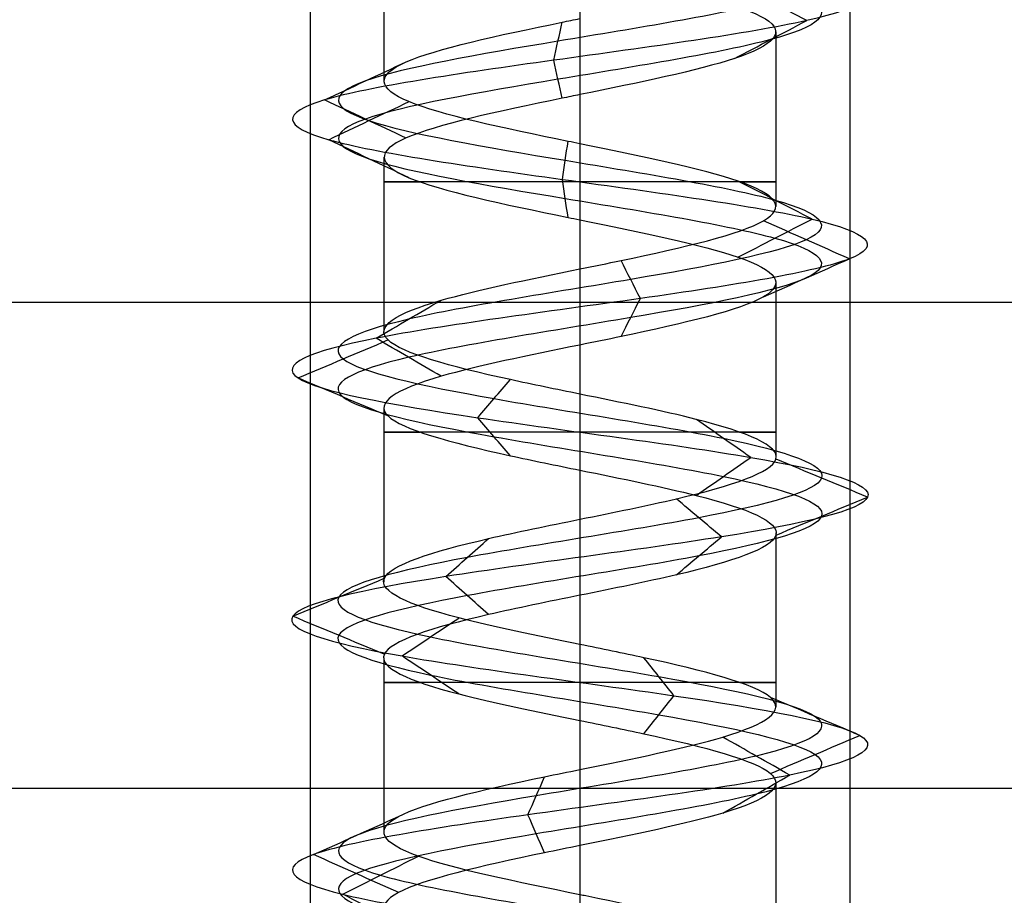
# Model space of a CAD drawing. Header units: millimetres. Extents: x -646 to 654, y -203 to 198.
# Tile 589 of 656: x 462.43 to 471.55, y 124.35 to 132.46. Entities that reach past the tile are written whole.
import ezdxf

# ---------------------------------------------------------------- set-up
doc = ezdxf.new("R2010")
doc.units = ezdxf.units.MM
doc.layers.add('Default', color=7, linetype='Continuous', true_color=0x000000)

msp = doc.modelspace()

# ---------------------------------------------------------------- linework, layer by layer
at = {"layer": 'Default', "color": 9, "true_color": 0xbebcba}
for p, q in [((465.7998, 133.5029, 881.3222), (465.7998, 131.8871, 881.3222)), ((469.4315, 132.3435, 881.3222), (469.4315, 130.7277, 881.3222)), ((467.6156, 131.7632, 879.5027), (467.6156, 130.1485, 879.5057)), ((465.7998, 131.1832, 881.3222), (465.7998, 129.5699, 881.3222)), ((469.4315, 130.0235, 881.3222), (469.4315, 128.41, 881.3222)), ((467.6156, 129.4443, 879.5057), (467.6156, 127.8308, 879.5112)), ((465.7998, 128.8644, 881.3222), (465.7998, 127.2514, 881.3222)), ((469.4315, 127.7052, 881.3222), (469.4315, 126.0917, 881.3222)), ((467.6156, 127.1266, 879.5112), (467.6156, 125.5131, 879.5048)), ((465.7998, 126.5482, 881.3222), (465.7998, 124.9336, 881.3222)), ((469.4315, 125.3889, 881.3222), (469.4315, 123.774, 881.3222)), ((467.6156, 124.8089, 879.5048), (467.6156, 123.1941, 879.5033))]:
    msp.add_line(p, q, dxfattribs=at)
at = {"layer": 'Default'}
for p, q in [((9.1156, 129.8403, 780.8222), (643.6156, 129.8403, 780.8222)), ((9.1156, 129.8403, 873.8222), (643.6156, 129.8403, 873.8222))]:
    msp.add_line(p, q, dxfattribs=at)
at = {"layer": 'Default', "color": 9, "true_color": 0xbebcba, "extrusion": (0, 1, 0)}
for centre, start, end in [((-467.6156, 881.3222, 130.9559), 270, 35.36455), ((-467.6156, 881.3222, 130.9559), 144.53887, 270), ((-467.6156, 881.3222, 128.6378), 270, 35.22029), ((-467.6156, 881.3222, 128.6378), 144.57821, 270), ((-467.6156, 881.3222, 126.3196), 270, 35.43203), ((-467.6156, 881.3222, 126.3196), 144.64406, 270)]:
    msp.add_arc(centre, 1.8159, start, end, dxfattribs=at)
at = {"layer": 'Default', "color": 9, "true_color": 0xbebcba}
for points, degree in [([(467.6156, 139.246, 879.0826), (466.8714, 139.1234, 879.0826), (465.3958, 138.8782, 879.8829), (465.201, 138.5104, 882.4095), (467.2181, 138.1427, 883.938), (469.5963, 137.7749, 883.0775), (470.1651, 137.4071, 880.6114), (468.4029, 137.0393, 878.7956), (465.9213, 136.6715, 879.2891), (464.9884, 136.3037, 881.6412), (466.4571, 135.936, 883.7017), (468.9848, 135.5682, 883.5871), (470.261, 135.2004, 881.4021), (469.119, 134.8326, 879.1442), (466.6029, 134.4648, 878.8771), (465.0125, 134.097, 880.8452), (465.8016, 133.7292, 883.2493), (468.249, 133.3615, 883.8918), (470.1174, 132.9937, 882.1855), (469.6989, 132.6259, 879.69), (467.3761, 132.2581, 878.6865), (465.2723, 131.8903, 880.0923), (465.3105, 131.5225, 882.6223), (467.4558, 131.1548, 883.9639), (469.7473, 130.787, 882.8907), (470.0902, 130.4192, 880.3837), (468.1711, 130.0514, 878.7346), (465.7443, 129.6836, 879.4508), (465.0281, 129.3158, 881.8777), (466.6772, 128.948, 883.7968), (469.1841, 128.5803, 883.4539), (470.2573, 128.2125, 881.1624), (468.9158, 127.8447, 879.017), (466.3857, 127.4769, 878.9788), (464.98, 127.1091, 881.0827), (465.9835, 126.7413, 883.4055), (468.4789, 126.3736, 883.824), (470.1853, 126.0058, 881.9556), (469.5427, 125.638, 879.5082), (467.1386, 125.2702, 878.719), (465.1706, 124.9024, 880.3094), (465.4376, 124.5346, 882.8256), (467.6956, 124.1669, 883.9675), (469.8805, 123.7991, 882.6914), (469.9951, 123.4313, 880.1636), (467.9346, 123.0635, 878.695), (465.5826, 122.6957, 879.6279), (465.0889, 122.3279, 882.1096), (466.905, 121.9601, 883.8715), (469.3706, 121.5924, 883.3032), (470.232, 121.2246, 880.924), (468.7018, 120.8568, 878.9088), (466.1787, 120.489, 879.0997), (464.9691, 120.1212, 881.3222), (466.1787, 119.7534, 883.5447), (468.7018, 119.3857, 883.7356), (470.232, 119.0179, 881.7204), (469.3706, 118.6501, 879.3413), (466.905, 118.2823, 878.7729), (465.0889, 117.9145, 880.5349), (465.5826, 117.5467, 883.0166), (467.9346, 117.179, 883.9494), (469.9951, 116.8112, 882.4808), (469.8805, 116.4434, 879.9531), (467.6956, 116.0756, 878.6769), (465.4376, 115.7078, 879.8188), (465.1706, 115.34, 882.335), (467.1386, 114.9722, 883.9254), (469.5427, 114.6045, 883.1362), (470.1853, 114.2367, 880.6889), (468.4789, 113.8689, 878.8205), (465.9835, 113.5011, 879.2389), (464.98, 113.1333, 881.5617), (466.3857, 112.7655, 883.6656), (468.9158, 112.3978, 883.6274), (470.2573, 112.03, 881.482), (469.1841, 111.6622, 879.1906), (466.6772, 111.2944, 878.8477), (465.0281, 110.9266, 880.7668), (465.7443, 110.5588, 883.1936), (468.1711, 110.1911, 883.9098), (470.0902, 109.8233, 882.2607), (469.7473, 109.4555, 879.7537), (467.4558, 109.0877, 878.6805), (465.3105, 108.7199, 880.0221), (465.2723, 108.3521, 882.5521), (467.3761, 107.9843, 883.9579), (469.6989, 107.6166, 882.9544), (470.1174, 107.2488, 880.4589), (468.249, 106.881, 878.7526), (465.8016, 106.5132, 879.3952), (465.0125, 106.1454, 881.7993), (466.6029, 105.7776, 883.7673), (469.119, 105.4099, 883.5003), (470.261, 105.0421, 881.2423), (468.9848, 104.6743, 879.0574), (466.4571, 104.3065, 878.9428), (464.9884, 103.9387, 881.0032), (465.9213, 103.5709, 883.3553), (468.4029, 103.2031, 883.8488), (470.1651, 102.8354, 882.033), (469.5963, 102.4676, 879.567), (467.2181, 102.0998, 878.7064), (465.201, 101.732, 880.2349), (465.3958, 101.3642, 882.7615), (466.8714, 101.119, 883.5619), (467.6156, 100.9964, 883.5619)], 3), ([(467.6156, 139.0695, 878.6563), (466.7298, 138.9469, 878.6563), (464.9734, 138.7017, 879.609), (464.7414, 138.3339, 882.6164), (467.1424, 137.9661, 884.4359), (469.9732, 137.5983, 883.4115), (470.6503, 137.2305, 880.4761), (468.5527, 136.8628, 878.3148), (465.5989, 136.495, 878.9022), (464.4884, 136.1272, 881.702), (466.2366, 135.7594, 884.1545), (469.2453, 135.3916, 884.0181), (470.7644, 135.0238, 881.4174), (469.4052, 134.656, 878.7297), (466.4101, 134.2883, 878.4118), (464.517, 133.9205, 880.7544), (465.4564, 133.5527, 883.616), (468.3695, 133.1849, 884.3809), (470.5935, 132.8171, 882.3498), (470.0954, 132.4493, 879.3794), (467.3306, 132.0816, 878.1849), (464.8263, 131.7138, 879.8582), (464.8718, 131.346, 882.8698), (467.4254, 130.9782, 884.4667), (470.153, 130.6104, 883.1892), (470.5611, 130.2426, 880.2051), (468.2768, 129.8749, 878.2422), (465.3881, 129.5071, 879.0947), (464.5356, 129.1393, 881.9834), (466.4986, 128.7715, 884.2677), (469.4826, 128.4037, 883.8595), (470.7601, 128.0359, 881.132), (469.1632, 127.6681, 878.5783), (466.1517, 127.3004, 878.5329), (464.4784, 126.9326, 881.0371), (465.6729, 126.5648, 883.802), (468.6432, 126.197, 884.3001), (470.6743, 125.8292, 882.0761), (469.9094, 125.4614, 879.163), (467.0478, 125.0937, 878.2236), (464.7052, 124.7259, 880.1167), (465.0231, 124.3581, 883.1117), (467.7108, 123.9903, 884.471), (470.3115, 123.6225, 882.9519), (470.4479, 123.2547, 879.9432), (467.9954, 122.887, 878.195), (465.1957, 122.5192, 879.3054), (464.6081, 122.1514, 882.2594), (466.7697, 121.7836, 884.3567), (469.7046, 121.4158, 883.6802), (470.73, 121.048, 880.8482), (468.9085, 120.6802, 878.4496), (465.9052, 120.3125, 878.6768), (464.4654, 119.9447, 881.3222), (465.9052, 119.5769, 883.9676), (468.9085, 119.2091, 884.1949), (470.73, 118.8413, 881.7962), (469.7046, 118.4735, 878.9643), (466.7697, 118.1058, 878.2877), (464.6081, 117.738, 880.385), (465.1957, 117.3702, 883.339), (467.9954, 117.0024, 884.4494), (470.4479, 116.6346, 882.7013), (470.3115, 116.2668, 879.6925), (467.7108, 115.899, 878.1735), (465.0231, 115.5313, 879.5327), (464.7052, 115.1635, 882.5277), (467.0478, 114.7957, 884.4208), (469.9094, 114.4279, 883.4814), (470.6743, 114.0601, 880.5683), (468.6432, 113.6923, 878.3443), (465.6729, 113.3246, 878.8424), (464.4784, 112.9568, 881.6073), (466.1517, 112.589, 884.1116), (469.1632, 112.2212, 884.0661), (470.7601, 111.8534, 881.5124), (469.4826, 111.4856, 878.7849), (466.4986, 111.1179, 878.3767), (464.5356, 110.7501, 880.661), (465.3881, 110.3823, 883.5497), (468.2768, 110.0145, 884.4022), (470.5611, 109.6467, 882.4393), (470.153, 109.2789, 879.4552), (467.4254, 108.9111, 878.1778), (464.8718, 108.5434, 879.7747), (464.8263, 108.1756, 882.7862), (467.3306, 107.8078, 884.4595), (470.0954, 107.44, 883.265), (470.5935, 107.0722, 880.2946), (468.3695, 106.7044, 878.2636), (465.4564, 106.3367, 879.0284), (464.517, 105.9689, 881.8901), (466.4101, 105.6011, 884.2326), (469.4052, 105.2333, 883.9148), (470.7644, 104.8655, 881.2271), (469.2453, 104.4977, 878.6263), (466.2366, 104.13, 878.4899), (464.4884, 103.7622, 880.9425), (465.5989, 103.3944, 883.7422), (468.5527, 103.0266, 884.3297), (470.6503, 102.6588, 882.1683), (469.9732, 102.291, 879.2329), (467.1424, 101.9232, 878.2086), (464.7414, 101.5555, 880.028), (464.9734, 101.1877, 883.0354), (466.7298, 100.9425, 883.9881), (467.6156, 100.8199, 883.9881)], 3), ([(467.6156, 138.8929, 879.0826), (466.8714, 138.7703, 879.0826), (465.3959, 138.5251, 879.8829), (465.201, 138.1573, 882.4095), (467.2181, 137.7895, 883.938), (469.5962, 137.4218, 883.0775), (470.1651, 137.054, 880.6114), (468.4029, 136.6862, 878.7956), (465.9214, 136.3184, 879.2891), (464.9884, 135.9506, 881.6412), (466.4571, 135.5828, 883.7016), (468.9848, 135.2151, 883.587), (470.2609, 134.8473, 881.4021), (469.119, 134.4795, 879.1442), (466.6029, 134.1117, 878.8772), (465.0125, 133.7439, 880.8452), (465.8017, 133.3761, 883.2492), (468.249, 133.0084, 883.8918), (470.1174, 132.6406, 882.1855), (469.6989, 132.2728, 879.6901), (467.3761, 131.905, 878.6866), (465.2723, 131.5372, 880.0923), (465.3105, 131.1694, 882.6223), (467.4558, 130.8016, 883.9639), (469.7473, 130.4339, 882.8907), (470.0902, 130.0661, 880.3838), (468.1711, 129.6983, 878.7347), (465.7443, 129.3305, 879.4509), (465.0281, 128.9627, 881.8777), (466.6772, 128.5949, 883.7967), (469.1841, 128.2272, 883.4538), (470.2573, 127.8594, 881.1624), (468.9157, 127.4916, 879.0171), (466.3857, 127.1238, 878.9789), (464.98, 126.756, 881.0827), (465.9835, 126.3882, 883.4055), (468.4789, 126.0204, 883.8239), (470.1852, 125.6527, 881.9556), (469.5427, 125.2849, 879.5082), (467.1386, 124.9171, 878.7191), (465.1706, 124.5493, 880.3094), (465.4376, 124.1815, 882.8256), (467.6956, 123.8137, 883.9675), (469.8805, 123.446, 882.6913), (469.9951, 123.0782, 880.1637), (467.9346, 122.7104, 878.695), (465.5826, 122.3426, 879.6279), (465.089, 121.9748, 882.1096), (466.905, 121.607, 883.8715), (469.3706, 121.2393, 883.3031), (470.232, 120.8715, 880.924), (468.7018, 120.5037, 878.9089), (466.1787, 120.1359, 879.0998), (464.9691, 119.7681, 881.3222), (466.1787, 119.4003, 883.5447), (468.7018, 119.0325, 883.7356), (470.232, 118.6648, 881.7204), (469.3706, 118.297, 879.3413), (466.905, 117.9292, 878.7729), (465.089, 117.5614, 880.5349), (465.5826, 117.1936, 883.0165), (467.9346, 116.8258, 883.9494), (469.9951, 116.4581, 882.4808), (469.8805, 116.0903, 879.9531), (467.6956, 115.7225, 878.6769), (465.4376, 115.3547, 879.8188), (465.1706, 114.9869, 882.335), (467.1386, 114.6191, 883.9254), (469.5427, 114.2514, 883.1362), (470.1852, 113.8836, 880.6889), (468.4789, 113.5158, 878.8205), (465.9835, 113.148, 879.2389), (464.98, 112.7802, 881.5617), (466.3857, 112.4124, 883.6656), (468.9157, 112.0446, 883.6274), (470.2573, 111.6769, 881.482), (469.1841, 111.3091, 879.1906), (466.6772, 110.9413, 878.8477), (465.0281, 110.5735, 880.7668), (465.7443, 110.2057, 883.1936), (468.1711, 109.8379, 883.9098), (470.0902, 109.4702, 882.2607), (469.7473, 109.1024, 879.7537), (467.4558, 108.7346, 878.6805), (465.3105, 108.3668, 880.0221), (465.2723, 107.999, 882.5521), (467.3761, 107.6312, 883.9579), (469.6989, 107.2635, 882.9544), (470.1174, 106.8957, 880.4589), (468.249, 106.5279, 878.7526), (465.8017, 106.1601, 879.3952), (465.0125, 105.7923, 881.7993), (466.6029, 105.4245, 883.7673), (469.119, 105.0567, 883.5002), (470.2609, 104.689, 881.2423), (468.9848, 104.3212, 879.0574), (466.4571, 103.9534, 878.9428), (464.9884, 103.5856, 881.0032), (465.9214, 103.2178, 883.3553), (468.4029, 102.85, 883.8488), (470.1651, 102.4823, 882.033), (469.5962, 102.1145, 879.567), (467.2181, 101.7467, 878.7064), (465.201, 101.3789, 880.2349), (465.3959, 101.0111, 882.7615), (466.8714, 100.7659, 883.5618), (467.6156, 100.6433, 883.5618)], 3), ([(467.6156, 132.922, 883.1381), (467.6156, 132.115, 883.1381), (467.6156, 131.308, 883.1381)], 2), ([(469.7176, 132.4493, 879.6754), (469.494, 132.5668, 879.8506), (469.2705, 132.6842, 880.0257), (469.0469, 132.8017, 880.2009)], 3), ([(469.0468, 132.0969, 880.201), (469.2704, 132.2144, 880.0258), (469.494, 132.3319, 879.8506), (469.7176, 132.4493, 879.6754)], 3), ([(467.374, 132.0816, 878.6629), (467.3997, 132.1991, 878.9459), (467.4254, 132.3166, 879.2289), (467.4511, 132.4341, 879.5119)], 3), ([(467.4511, 131.729, 879.5119), (467.4254, 131.8465, 879.2289), (467.3997, 131.964, 878.9459), (467.374, 132.0816, 878.6629)], 3), ([(465.2512, 131.7138, 880.0813), (465.503, 131.8313, 880.2134), (465.7547, 131.9489, 880.3455), (466.0064, 132.0665, 880.4776)], 3), ([(466.0064, 131.3611, 880.4776), (465.7547, 131.4786, 880.3455), (465.503, 131.5962, 880.2134), (465.2512, 131.7138, 880.0813)], 3), ([(465.2898, 131.346, 882.634), (465.5375, 131.4636, 882.4943), (465.7853, 131.5812, 882.3545), (466.033, 131.6989, 882.2148)], 3), ([(466.033, 130.9931, 882.2148), (465.7853, 131.1108, 882.3545), (465.5375, 131.2284, 882.4943), (465.2898, 131.346, 882.634)], 3), ([(467.4544, 130.9782, 883.9876), (467.4716, 131.0959, 883.7035), (467.4888, 131.2136, 883.4195), (467.506, 131.3312, 883.1354)], 3), ([(467.506, 130.6252, 883.1355), (467.4888, 130.7429, 883.4196), (467.4716, 130.8605, 883.7036), (467.4544, 130.9782, 883.9876)], 3), ([(469.7664, 130.6104, 882.9048), (469.5375, 130.728, 882.7363), (469.3085, 130.8455, 882.5679), (469.0796, 130.963, 882.3994)], 3), ([(467.6156, 130.6038, 883.1381), (467.6156, 129.7968, 883.1381), (467.6156, 128.9898, 883.1381)], 2), ([(469.0793, 130.2576, 882.3992), (469.3083, 130.3752, 882.5677), (469.5374, 130.4928, 882.7362), (469.7664, 130.6104, 882.9048)], 3), ([(470.1124, 130.2426, 880.3753), (469.8471, 130.36, 880.4759), (469.5817, 130.4773, 880.5766), (469.3164, 130.5947, 880.6772)], 3), ([(468.1761, 129.8749, 878.7114), (468.1165, 129.9921, 878.9887), (468.057, 130.1094, 879.2661), (467.9975, 130.2267, 879.5434)], 3), ([(469.3151, 129.89, 880.6777), (469.5809, 130.0076, 880.5769), (469.8466, 130.1251, 880.4761), (470.1124, 130.2426, 880.3753)], 3), ([(465.7275, 129.5071, 879.4341), (465.9283, 129.6245, 879.6349), (466.1291, 129.742, 879.8357), (466.3299, 129.8594, 880.0365)], 3), ([(467.9972, 129.5224, 879.5447), (468.0568, 129.6399, 879.267), (468.1164, 129.7574, 878.9892), (468.1761, 129.8749, 878.7114)], 3), ([(465.0049, 129.1393, 881.8826), (465.2826, 129.2567, 881.823), (465.5603, 129.3742, 881.7634), (465.838, 129.4916, 881.7038)], 3), ([(466.3298, 129.1548, 880.0364), (466.129, 129.2722, 879.8356), (465.9283, 129.3896, 879.6348), (465.7275, 129.5071, 879.4341)], 3), ([(465.837, 128.7873, 881.704), (465.5596, 128.9046, 881.7636), (465.2822, 129.022, 881.8231), (465.0049, 129.1393, 881.8826)], 3), ([(466.6688, 128.7715, 883.8189), (466.7693, 128.8887, 883.5539), (466.8698, 129.0059, 883.2889), (466.9703, 129.1232, 883.0238)], 3), ([(466.9702, 128.42, 883.0242), (466.8697, 128.5372, 883.2891), (466.7692, 128.6543, 883.554), (466.6688, 128.7715, 883.8189)], 3), ([(469.1982, 128.4037, 883.473), (469.0303, 128.5208, 883.2448), (468.8625, 128.638, 883.0167), (468.6946, 128.7551, 882.7886)], 3), ([(468.6947, 128.0524, 882.7887), (468.8625, 128.1695, 883.0168), (469.0304, 128.2866, 883.2449), (469.1982, 128.4037, 883.473)], 3), ([(470.281, 128.0359, 881.161), (469.9983, 128.1531, 881.1781), (469.7156, 128.2702, 881.1952), (469.4329, 128.3873, 881.2123)], 3), ([(467.6156, 128.2857, 883.1381), (467.6156, 127.4787, 883.1381), (467.6156, 126.6717, 883.1381)], 2), ([(468.9274, 127.6681, 878.9964), (468.7883, 127.7853, 879.2431), (468.6491, 127.9024, 879.4898), (468.51, 128.0195, 879.7365)], 3), ([(469.4329, 127.6846, 881.2123), (469.7156, 127.8017, 881.1952), (469.9983, 127.9188, 881.1781), (470.281, 128.0359, 881.161)], 3), ([(466.3747, 127.3004, 878.9578), (466.5063, 127.4175, 879.2086), (466.638, 127.5346, 879.4594), (466.7696, 127.6518, 879.7103)], 3), ([(468.51, 127.3168, 879.7365), (468.6491, 127.4339, 879.4898), (468.7883, 127.551, 879.2431), (468.9274, 127.6681, 878.9964)], 3), ([(464.9563, 126.9326, 881.0806), (465.2384, 127.0497, 881.1062), (465.5205, 127.1669, 881.1318), (465.8027, 127.284, 881.1575)], 3), ([(466.7696, 126.9489, 879.7103), (466.638, 127.0661, 879.4595), (466.5064, 127.1832, 879.2086), (466.3747, 127.3004, 878.9578)], 3), ([(465.8027, 126.5811, 881.1575), (465.5206, 126.6983, 881.1318), (465.2385, 126.8154, 881.1062), (464.9563, 126.9326, 881.0806)], 3), ([(465.9688, 126.5648, 883.4242), (466.1435, 126.6819, 883.2012), (466.3182, 126.7991, 882.9782), (466.4929, 126.9162, 882.7552)], 3), ([(466.493, 126.2133, 882.7551), (466.3183, 126.3305, 882.9781), (466.1436, 126.4476, 883.2012), (465.9688, 126.5648, 883.4242)], 3), ([(468.4867, 126.197, 883.8464), (468.3942, 126.3142, 883.5784), (468.3017, 126.4315, 883.3104), (468.2093, 126.5487, 883.0425)], 3), ([(468.2092, 125.8452, 883.0423), (468.3017, 125.9625, 883.3103), (468.3942, 126.0798, 883.5784), (468.4867, 126.197, 883.8464)], 3), ([(470.2083, 125.8292, 881.9612), (469.9325, 125.9467, 881.8933), (469.6567, 126.0641, 881.8253), (469.381, 126.1816, 881.7573)], 3), ([(467.6156, 125.9675, 883.1381), (467.6156, 125.1605, 883.1381), (467.6156, 124.3535, 883.1381)], 2), ([(469.56, 125.4614, 879.4919), (469.3532, 125.5789, 879.6866), (469.1464, 125.6963, 879.8812), (468.9396, 125.8138, 880.0759)], 3), ([(469.3811, 125.4769, 881.7574), (469.6569, 125.5944, 881.8253), (469.9326, 125.7118, 881.8933), (470.2083, 125.8292, 881.9612)], 3), ([(467.1343, 125.0937, 878.6957), (467.1854, 125.2109, 878.9746), (467.2365, 125.3282, 879.2536), (467.2877, 125.4455, 879.5325)], 3), ([(468.9391, 125.1088, 880.0764), (469.146, 125.2264, 879.8816), (469.353, 125.3439, 879.6868), (469.56, 125.4614, 879.4919)], 3), ([(465.1486, 124.7259, 880.3003), (465.4107, 124.8432, 880.4089), (465.6728, 124.9605, 880.5175), (465.9349, 125.0778, 880.626)], 3), ([(467.2881, 124.7409, 879.5348), (467.2368, 124.8585, 879.2551), (467.1856, 124.9761, 878.9754), (467.1343, 125.0937, 878.6957)], 3), ([(465.937, 124.373, 880.6269), (465.6742, 124.4906, 880.5181), (465.4114, 124.6082, 880.4092), (465.1486, 124.7259, 880.3003)], 3), ([(465.4181, 124.3581, 882.8391), (465.6519, 124.4756, 882.6777), (465.8858, 124.5931, 882.5162), (466.1197, 124.7107, 882.3548)], 3), ([(466.1205, 124.0051, 882.3542), (465.8864, 124.1228, 882.5158), (465.6522, 124.2404, 882.6775), (465.4181, 124.3581, 882.8391)], 3)]:
    msp.add_open_spline(points, degree=degree, dxfattribs=at)
at = {"layer": 'Default'}
for points in [[(465.1156, 134.3403, 881.3222), (465.1156, 111.8403, 881.3222), (465.1156, 89.3403, 881.3222)], [(467.6156, 134.3403, 883.8222), (467.6156, 111.8403, 883.8222), (467.6156, 89.3403, 883.8222)], [(467.6156, 134.3403, 878.8222), (467.6156, 111.8403, 878.8222), (467.6156, 89.3403, 878.8222)], [(470.1156, 134.3403, 881.3222), (470.1156, 111.8403, 881.3222), (470.1156, 89.3403, 881.3222)], [(9.1156, 125.3403, 780.8222), (326.3656, 125.3403, 780.8222), (643.6156, 125.3403, 780.8222)], [(9.1156, 125.3403, 873.8222), (326.3656, 125.3403, 873.8222), (643.6156, 125.3403, 873.8222)], [(9.1156, 125.3403, 827.3222), (326.3656, 125.3403, 827.3222), (643.6156, 125.3403, 827.3222)]]:
    msp.add_open_spline(points, degree=2, dxfattribs=at)
at = {"layer": 'Default', "color": 9, "true_color": 0xbebcba}
for points, knots in [([(467.6156, 132.922, 883.1381), (467.7619, 132.8923, 883.1394), (468.5102, 132.74, 883.0562), (469.6428, 132.465, 882.0218), (469.3143, 132.1085, 880.0599), (468.1616, 131.8746, 879.5068), (467.6156, 131.7632, 879.5027)], [-16.735145, -16.735145, -16.735145, -16.735145, -16.091486, -13.436391, -10.781296, -8.369707, -8.369707, -8.369707, -8.369707]), ([(467.6156, 131.308, 883.1381), (467.5792, 131.3154, 883.1383), (467.5428, 131.3228, 883.1373), (467.5065, 131.3303, 883.1351), (466.9068, 131.4529, 883.099), (466.3268, 131.5755, 882.7366), (466.0316, 131.6981, 882.2135), (465.7364, 131.8207, 881.6905), (465.726, 131.9433, 881.0069), (466.005, 132.0658, 880.4752), (466.284, 132.1884, 879.9435), (466.8525, 132.311, 879.5637), (467.4506, 132.4336, 879.5095), (467.5054, 132.4449, 879.5045), (467.5605, 132.4561, 879.5023), (467.6156, 132.4674, 879.5027)], [-15.638496, -15.638496, -15.638496, -15.638496, -15.494179, -15.494179, -15.494179, -13.008298, -13.008298, -13.008298, -10.523023, -10.523023, -10.523023, -8.037877, -8.037877, -8.037877, -7.809918, -7.809918, -7.809918, -7.809918]), ([(467.6156, 131.7632, 879.5027), (467.5605, 131.752, 879.5023), (466.9046, 131.6181, 879.5289), (465.7155, 131.3617, 880.3233), (465.7469, 130.9939, 882.3741), (466.9419, 130.7413, 883.121), (467.5792, 130.6113, 883.1383), (467.6156, 130.6038, 883.1381)], [-8.369707, -8.369707, -8.369707, -8.369707, -8.1262, -5.471105, -2.81601, -0.160914, 0, 0, 0, 0]), ([(467.6156, 130.1485, 879.5057), (467.7443, 130.1746, 879.5043), (467.8727, 130.2008, 879.5166), (467.998, 130.2269, 879.5434), (468.5852, 130.3495, 879.6692), (469.1038, 130.4721, 880.1147), (469.3167, 130.5947, 880.676), (469.5296, 130.7173, 881.2374), (469.4369, 130.8399, 881.9147), (469.0808, 130.9625, 882.3982), (468.7465, 131.0776, 882.8523), (468.18, 131.1927, 883.1355), (467.6156, 131.308, 883.1381)], [-7.823676, -7.823676, -7.823676, -7.823676, -7.293295, -7.293295, -7.293295, -4.808244, -4.808244, -4.808244, -2.323295, -2.323295, -2.323295, 0, 0, 0, 0]), ([(467.6156, 130.6038, 883.1381), (468.18, 130.4886, 883.1355), (469.3498, 130.2509, 882.5507), (469.6224, 129.8906, 880.5601), (468.4745, 129.6192, 879.5742), (467.7443, 129.4705, 879.5043), (467.6156, 129.4443, 879.5057)], [-16.717817, -16.717817, -16.717817, -16.717817, -14.227024, -11.574528, -8.922032, -8.356096, -8.356096, -8.356096, -8.356096]), ([(467.6156, 128.9898, 883.1381), (467.3956, 129.0344, 883.1394), (467.176, 129.079, 883.1022), (466.9718, 129.1236, 883.0247), (466.4101, 129.2462, 882.8114), (465.9644, 129.3688, 882.2925), (465.8382, 129.4914, 881.705), (465.7121, 129.614, 881.1175), (465.9056, 129.7365, 880.4614), (466.3303, 129.8591, 880.0364), (466.6643, 129.9556, 879.7021), (467.1414, 130.052, 879.5108), (467.6156, 130.1485, 879.5057)], [-15.625304, -15.625304, -15.625304, -15.625304, -14.752315, -14.752315, -14.752315, -12.265708, -12.265708, -12.265708, -9.779131, -9.779131, -9.779131, -7.823676, -7.823676, -7.823676, -7.823676]), ([(467.6156, 129.4443, 879.5057), (467.1414, 129.3479, 879.5108), (466.0578, 129.1288, 879.9452), (465.5186, 128.7872, 881.7736), (466.5722, 128.4974, 883.0001), (467.3956, 128.3303, 883.1394), (467.6156, 128.2857, 883.1381)], [-8.356096, -8.356096, -8.356096, -8.356096, -6.269536, -3.61704, -0.964544, 0, 0, 0, 0]), ([(467.6156, 127.8308, 879.5112), (467.9276, 127.8939, 879.5114), (468.2397, 127.9571, 879.5879), (468.5092, 128.0202, 879.7399), (469.0324, 128.1428, 880.035), (469.3949, 128.2654, 880.6148), (469.4312, 128.388, 881.2144), (469.4675, 128.5106, 881.8139), (469.1775, 128.6332, 882.4333), (468.6937, 128.7558, 882.7893), (468.3861, 128.8337, 883.0156), (468.0002, 128.9117, 883.1355), (467.6156, 128.9898, 883.1381)], [-7.796921, -7.796921, -7.796921, -7.796921, -6.516555, -6.516555, -6.516555, -4.030681, -4.030681, -4.030681, -1.544826, -1.544826, -1.544826, 0, 0, 0, 0]), ([(467.6156, 128.2857, 883.1381), (468.0002, 128.2075, 883.1355), (468.9931, 128.007, 882.827), (469.7575, 127.6839, 881.1946), (468.8456, 127.3755, 879.7363), (467.9276, 127.1898, 879.5114), (467.6156, 127.1266, 879.5112)], [-16.671132, -16.671132, -16.671132, -16.671132, -14.989298, -12.343786, -9.698274, -8.335658, -8.335658, -8.335658, -8.335658]), ([(467.6156, 126.6717, 883.1381), (467.213, 126.7536, 883.1349), (466.8087, 126.8352, 883.0024), (466.4939, 126.9169, 882.7557), (466.021, 127.0395, 882.3853), (465.7498, 127.1621, 881.7576), (465.8042, 127.2847, 881.1594), (465.8586, 127.4073, 880.5612), (466.2385, 127.5298, 879.9927), (466.7704, 127.6524, 879.7135), (467.0283, 127.7119, 879.5782), (467.3219, 127.7713, 879.5109), (467.6156, 127.8308, 879.5112)], [-15.59455, -15.59455, -15.59455, -15.59455, -13.973848, -13.973848, -13.973848, -11.488128, -11.488128, -11.488128, -9.002379, -9.002379, -9.002379, -7.796921, -7.796921, -7.796921, -7.796921]), ([(467.6156, 127.1266, 879.5112), (467.3219, 127.0672, 879.5109), (466.4227, 126.8851, 879.7169), (465.4786, 126.5805, 881.1298), (466.2016, 126.2537, 882.8034), (467.213, 126.0494, 883.1349), (467.6156, 125.9675, 883.1381)], [-8.335658, -8.335658, -8.335658, -8.335658, -7.052762, -4.40725, -1.761738, 0, 0, 0, 0]), ([(467.6156, 125.5131, 879.5048), (468.1077, 125.6132, 879.5101), (468.6029, 125.7134, 879.718), (468.9392, 125.8135, 880.0755), (469.3508, 125.9361, 880.5131), (469.5244, 126.0587, 881.1748), (469.3806, 126.1813, 881.7582), (469.2367, 126.3039, 882.3416), (468.7755, 126.4265, 882.8468), (468.2076, 126.5491, 883.043), (468.0183, 126.59, 883.1084), (467.8172, 126.6308, 883.1395), (467.6156, 126.6717, 883.1381)], [-7.803231, -7.803231, -7.803231, -7.803231, -5.772465, -5.772465, -5.772465, -3.285917, -3.285917, -3.285917, -0.799324, -0.799324, -0.799324, 0, 0, 0, 0]), ([(467.6156, 125.9675, 883.1381), (467.8172, 125.9267, 883.1395), (468.6218, 125.7632, 883.0152), (469.698, 125.4771, 881.8364), (469.209, 125.1318, 879.9725), (468.1077, 124.9091, 879.5101), (467.6156, 124.8089, 879.5048)], [-16.728505, -16.728505, -16.728505, -16.728505, -15.8438, -13.189681, -10.535562, -8.367307, -8.367307, -8.367307, -8.367307]), ([(467.6156, 124.3535, 883.1381), (467.0332, 124.4724, 883.1367), (466.4494, 124.5913, 882.8323), (466.1185, 124.7102, 882.3532), (465.7772, 124.8328, 881.8592), (465.705, 124.9554, 881.1794), (465.9348, 125.0779, 880.6247), (466.1646, 125.2005, 880.07), (466.6964, 125.3231, 879.6404), (467.2871, 125.4457, 879.5324), (467.3953, 125.4682, 879.5126), (467.5054, 125.4906, 879.5036), (467.6156, 125.5131, 879.5048)], [-15.632466, -15.632466, -15.632466, -15.632466, -13.228322, -13.228322, -13.228322, -10.743345, -10.743345, -10.743345, -8.258283, -8.258283, -8.258283, -7.803231, -7.803231, -7.803231, -7.803231]), ([(467.6156, 124.8089, 879.5048), (467.5054, 124.7865, 879.5036), (466.7937, 124.6414, 879.5618), (465.6328, 124.3738, 880.4996), (465.8473, 124.0097, 882.5182), (467.0332, 123.7683, 883.1367), (467.6156, 123.6494, 883.1381)], [-8.367307, -8.367307, -8.367307, -8.367307, -7.881443, -5.227324, -2.573205, 0, 0, 0, 0]), ([(467.6156, 123.1941, 879.5033), (467.6892, 123.2091, 879.5026), (467.7626, 123.224, 879.5066), (467.8355, 123.239, 879.5154), (468.4317, 123.3616, 879.5876), (468.9884, 123.4842, 879.9844), (469.2513, 123.6068, 880.5242), (469.5141, 123.7294, 881.0641), (469.483, 123.852, 881.747), (469.1722, 123.9746, 882.2609), (468.8613, 124.0972, 882.7747), (468.2707, 124.2198, 883.1194), (467.6702, 124.3424, 883.1374), (467.6521, 124.3461, 883.1379), (467.6338, 124.3498, 883.1382), (467.6156, 124.3535, 883.1381)], [-7.832008, -7.832008, -7.832008, -7.832008, -7.528171, -7.528171, -7.528171, -5.043059, -5.043059, -5.043059, -2.557914, -2.557914, -2.557914, -0.07214, -0.07214, -0.07214, 0, 0, 0, 0])]:
    msp.add_open_spline(points, degree=3, knots=knots, dxfattribs=at)

doc.saveas('drawing.dxf')
